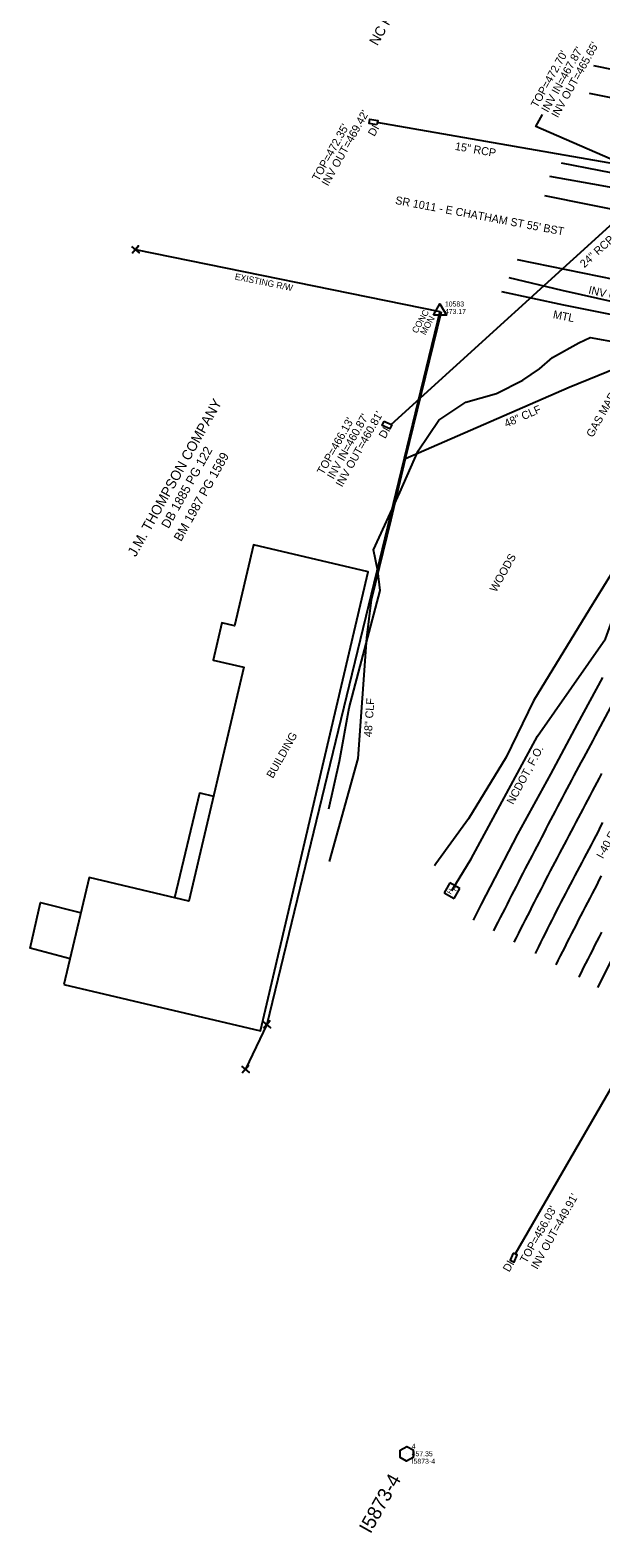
# Model space of a CAD drawing. Extents: x 2074109 to 2077820, y 741079 to 746031.
# Drawn here: x 2074467 to 2074752, y 741727 to 742479 of the extents above; entities that cross this region are included whole.
import ezdxf

# ---------------------------------------------------------------- set-up
doc = ezdxf.new("R2010")
doc.units = 0
for name, color, linetype in [('CTL Primary Horizontal and Vertical CELL', 7, 'Continuous'), ('CTL Primary Horizontal and Vertical Cogo Comment', 7, 'Continuous'), ('CTL Primary Horizontal and Vertical Cogo Elevation', 7, 'Continuous'), ('CTL Primary Horizontal and Vertical Cogo Number', 7, 'Continuous'), ('Exist Building', 7, 'Continuous'), ('Exist Building Metal Canopy', 7, 'Continuous'), ('Exist Building Text', 7, 'Continuous'), ('Exist Guardrail', 7, 'Continuous'), ('Exist Guardrail Text', 7, 'Continuous'), ('Exist Horizontal Baseline Alignment Station Label', 7, 'Continuous'), ('Exist Other Culture Fence Line', 7, 'Continuous'), ('Exist Other Culture Fence Line Text', 7, 'Continuous'), ('Exist Property Corner CELL', 7, 'Continuous'), ('Exist Property Deed Book Text', 7, 'Continuous'), ('Exist Property Owner Text', 7, 'Continuous'), ('Exist Railroads Standard Gauge', 7, 'Continuous'), ('Exist Right of Way Line', 7, 'Continuous'), ('Exist Right of Way Line Text', 7, 'Continuous'), ('Exist Right of Way Monument CELL', 7, 'Continuous'), ('Exist Right of Way Monument Cogo Elevation', 7, 'Continuous'), ('Exist Right of Way Monument Cogo Number', 7, 'Continuous'), ('Exist Right of Way Monument Text', 7, 'Continuous'), ('Exist Roads EOP', 7, 'Continuous'), ('Exist Roads EOP Text', 7, 'Continuous'), ('Exist Roads EOT', 7, 'Continuous'), ('Exist Structure Minor Drop Inlet', 7, 'Continuous'), ('Exist Structure Minor Drop Inlet Leader', 7, 'Continuous'), ('Exist Structure Minor Drop Inlet Text', 7, 'Continuous'), ('Exist Structure Minor Drop Inlet Top Elevation', 7, 'Continuous'), ('Exist Structure Minor Pipes RCP 15 Inch', 7, 'Continuous'), ('Exist Structure Minor Pipes RCP 15 Inch Invert', 7, 'Continuous'), ('Exist Structure Minor Pipes RCP 15 Inch Text', 7, 'Continuous'), ('Exist Structure Minor Pipes RCP 24 Inch', 7, 'Continuous'), ('Exist Structure Minor Pipes RCP 24 Inch Invert', 7, 'Continuous'), ('Exist Structure Minor Pipes RCP 24 Inch Text', 7, 'Continuous'), ('Exist Utilities Other Located Object Text', 7, 'Continuous'), ('Exist Utilities Telephone Hand Hole CELL', 7, 'Continuous'), ('Exist Utilities Telephone UG FO SUE LOS B', 7, 'Continuous'), ('Exist Utilities Telephone UG FO SUE LOS B Text', 7, 'Continuous'), ('Exist Vegetation Woods Line', 7, 'Continuous'), ('Exist Vegetation Woods Line Text', 7, 'Continuous')]:
    doc.layers.add(name, color=color, linetype=linetype)

msp = doc.modelspace()

# ---------------------------------------------------------------- linework, layer by layer
at = {"layer": 'CTL Primary Horizontal and Vertical CELL'}
msp.add_line((2074655.23, 741766.85), (2074655.23, 741766.85), dxfattribs=at)
msp.add_lwpolyline([(2074652, 741768.72), (2074655.25, 741770.53), (2074658.5, 741768.75), (2074658.45, 741765.02), (2074655.2, 741763.13), (2074652, 741764.95)], close=True, dxfattribs=at)
at = {"layer": 'Exist Building'}
msp.add_lwpolyline([(2074483.76, 742001.4), (2074582.12, 741978.3), (2074636, 742207.74), (2074578.54, 742221.23), (2074569.04, 742180.75), (2074562.77, 742182.22), (2074558.42, 742163.66), (2074573.75, 742160.07), (2074546.29, 742043.2), (2074496.35, 742054.94)], close=True, dxfattribs=at)
at = {"layer": 'Exist Building Metal Canopy'}
for points in [[(2074539.28, 742044.96), (2074551.74, 742097.25), (2074558.56, 742095.72)], [(2074486.89, 742014.28), (2074466.84, 742019.57), (2074472.15, 742042.42), (2074491.94, 742037.49)]]:
    msp.add_lwpolyline(points, dxfattribs=at)
at = {"layer": 'Exist Guardrail'}
for points in [[(2074732.47, 742412.34), (2074770.28, 742404.89), (2074801.8, 742398.61), (2074821.01, 742394.56), (2074832.28, 742392.35)], [(2074792.38, 742329.47), (2074733.81, 742341.07), (2074702.85, 742347.81)]]:
    msp.add_lwpolyline(points, dxfattribs=at)
at = {"layer": 'Exist Other Culture Fence Line'}
for points in [[(2074616.72, 742062.98), (2074631, 742114.49), (2074635.27, 742174.8), (2074637.58, 742193.86), (2074647.45, 742233.91), (2074654.71, 742264.53), (2074672.7, 742337.93)], [(2074654.73, 742264.52), (2074736.5, 742300.08), (2074798.38, 742325.28)]]:
    msp.add_lwpolyline(points, dxfattribs=at)
at = {"layer": 'Exist Property Corner CELL'}
for p, q in [((2074519.55, 742368.93), (2074519.55, 742368.93)), ((2074585.27, 741981.43), (2074585.27, 741981.43)), ((2074574.57, 741959.07), (2074574.57, 741959.07))]:
    msp.add_line(p, q, dxfattribs=at)
for points in [[(2074517.63, 742370.53), (2074521.47, 742367.33), (2074519.55, 742368.93), (2074521.15, 742370.85), (2074517.95, 742367.01)], [(2074583.35, 741983.03), (2074587.19, 741979.83), (2074585.27, 741981.43), (2074586.87, 741983.35), (2074583.67, 741979.51)], [(2074572.65, 741960.67), (2074576.49, 741957.47), (2074574.57, 741959.07), (2074576.17, 741960.99), (2074572.97, 741957.15)]]:
    msp.add_lwpolyline(points, dxfattribs=at)
at = {"layer": 'Exist Railroads Standard Gauge'}
for points in [[(2075238.18, 742362.14), (2075167.31, 742376.56), (2075111.68, 742387.97), (2075050.8, 742400.13), (2075002.04, 742409.86), (2074942.9, 742421.94), (2074887.18, 742433.11), (2074840, 742442.43), (2074789.1, 742452.66), (2074748.85, 742460.79)], [(2074746.57, 742447.15), (2074808.67, 742434.63), (2074863.53, 742423.83), (2074916.24, 742413), (2074972.03, 742401.94), (2075015.04, 742393.46), (2075061.38, 742384.12), (2075120.25, 742372.06), (2075177.93, 742360.24), (2075227.29, 742350.26)]]:
    msp.add_lwpolyline(points, dxfattribs=at)
at = {"layer": 'Exist Right of Way Line'}
for p, q in [((2074519.55, 742368.93), (2074671.86, 742337.97)), ((2074671.86, 742337.97), (2074585.27, 741981.43)), ((2074585.27, 741981.43), (2074574.57, 741959.07))]:
    msp.add_line(p, q, dxfattribs=at)
at = {"layer": 'Exist Right of Way Monument CELL'}
msp.add_line((2074671.86, 742337.97), (2074671.86, 742337.97), dxfattribs=at)
msp.add_lwpolyline([(2074668.62, 742336.08), (2074671.87, 742341.72), (2074675.11, 742336.08)], close=True, dxfattribs=at)
at = {"layer": 'Exist Roads EOP'}
for points in [[(2074726.62, 742405.68), (2074752.95, 742400.96), (2074783.43, 742395.24), (2074806.12, 742390.71)], [(2074706.28, 742354.97), (2074732.85, 742348.64), (2074760.42, 742342.4), (2074784.99, 742335.96), (2074794.05, 742333.6)], [(2074753.23, 742154.94), (2074740.59, 742131.58), (2074727.14, 742106.63), (2074710.67, 742076.59), (2074692.43, 742041.68), (2074688.49, 742033.72)], [(2074750.85, 741999.99), (2074758.48, 742015.22)]]:
    msp.add_lwpolyline(points, dxfattribs=at)
at = {"layer": 'Exist Roads EOT'}
for points in [[(2074724.27, 742395.91), (2074768.94, 742386.91), (2074803.38, 742380.14)], [(2074710.45, 742363.95), (2074759.61, 742353.88), (2074796.91, 742346.2)], [(2074758.35, 742142.29), (2074749.53, 742125.74), (2074748.35, 742123.54), (2074747.16, 742121.34), (2074745.98, 742119.13), (2074744.8, 742116.93), (2074743.62, 742114.73), (2074742.44, 742112.52), (2074741.26, 742110.32), (2074740.08, 742108.12), (2074738.89, 742105.92), (2074737.72, 742103.71), (2074736.56, 742101.5), (2074735.4, 742099.28), (2074734.23, 742097.07), (2074733.07, 742094.86), (2074731.91, 742092.64), (2074730.75, 742090.43), (2074729.59, 742088.22), (2074728.42, 742086.01), (2074727.26, 742083.79), (2074726.1, 742081.58), (2074724.94, 742079.36), (2074723.79, 742077.15), (2074722.64, 742074.93), (2074721.49, 742072.71), (2074720.34, 742070.49), (2074719.18, 742068.27), (2074718.03, 742066.05), (2074716.88, 742063.83), (2074715.73, 742061.62), (2074714.58, 742059.4), (2074713.43, 742057.18), (2074712.27, 742054.96), (2074711.13, 742052.74), (2074709.99, 742050.51), (2074708.86, 742048.29), (2074707.72, 742046.06), (2074706.58, 742043.83), (2074705.44, 742041.61), (2074704.3, 742039.38), (2074703.16, 742037.16), (2074702.03, 742034.93), (2074700.89, 742032.71), (2074699.75, 742030.48), (2074698.61, 742028.25)], [(2074709.02, 742022.62), (2074710.15, 742024.85), (2074711.29, 742027.07), (2074712.42, 742029.3), (2074713.55, 742031.53), (2074714.68, 742033.76), (2074715.81, 742035.99), (2074716.95, 742038.22), (2074718.08, 742040.44), (2074719.22, 742042.67), (2074720.35, 742044.9), (2074721.49, 742047.13), (2074722.63, 742049.35), (2074723.78, 742051.57), (2074724.93, 742053.79), (2074726.08, 742056.01), (2074727.23, 742058.23), (2074728.38, 742060.45), (2074729.55, 742062.66), (2074730.71, 742064.87), (2074731.88, 742067.08), (2074733.05, 742069.29), (2074734.21, 742071.5), (2074735.38, 742073.71), (2074736.54, 742075.92), (2074737.7, 742078.14), (2074738.86, 742080.35), (2074740.02, 742082.57), (2074741.18, 742084.78), (2074742.34, 742087), (2074743.5, 742089.21), (2074744.66, 742091.42), (2074745.82, 742093.64), (2074746.98, 742095.85), (2074748.14, 742098.07), (2074749.3, 742100.28), (2074750.47, 742102.49), (2074751.64, 742104.7), (2074752.82, 742106.9)], [(2074753.26, 742082.45), (2074752.12, 742080.23), (2074750.97, 742078.01), (2074749.82, 742075.79), (2074748.66, 742073.58), (2074747.49, 742071.37), (2074746.32, 742069.16), (2074745.15, 742066.95), (2074743.99, 742064.74), (2074742.82, 742062.53), (2074741.65, 742060.32), (2074740.48, 742058.1), (2074739.32, 742055.89), (2074738.15, 742053.68), (2074736.98, 742051.47), (2074735.82, 742049.26), (2074734.67, 742047.04), (2074733.52, 742044.82), (2074732.37, 742042.6), (2074731.23, 742040.37), (2074730.11, 742038.14), (2074728.99, 742035.91), (2074727.86, 742033.68), (2074726.74, 742031.44), (2074725.61, 742029.21), (2074724.49, 742026.98), (2074723.36, 742024.75), (2074722.24, 742022.51), (2074721.12, 742020.28), (2074719.99, 742018.05), (2074719.45, 742016.97)], [(2074729.95, 742011.3), (2074731.08, 742013.52), (2074732.21, 742015.75), (2074733.34, 742017.98), (2074734.47, 742020.21), (2074735.61, 742022.44), (2074736.74, 742024.67), (2074737.87, 742026.9), (2074739, 742029.13), (2074740.13, 742031.36), (2074741.26, 742033.59), (2074742.4, 742035.82), (2074743.54, 742038.04), (2074744.69, 742040.26), (2074745.84, 742042.48), (2074746.99, 742044.7), (2074748.15, 742046.91), (2074749.31, 742049.13), (2074750.47, 742051.34), (2074751.62, 742053.56), (2074752.78, 742055.77)], [(2074752.7, 742027.57), (2074751.56, 742025.35), (2074750.42, 742023.12), (2074749.28, 742020.9), (2074748.14, 742018.67), (2074747, 742016.45), (2074745.86, 742014.22), (2074744.72, 742012), (2074743.58, 742009.77), (2074742.46, 742007.54), (2074741.34, 742005.3), (2074741.28, 742005.17)]]:
    msp.add_lwpolyline(points, dxfattribs=at)
at = {"layer": 'Exist Structure Minor Drop Inlet'}
for points in [[(2074640.39, 742431.21), (2074636.49, 742431.9), (2074636.88, 742434.09), (2074640.77, 742433.41)], [(2074643.97, 742283.06), (2074647.74, 742281.33), (2074646.8, 742279.29), (2074643.03, 742281.01)], [(2074708.55, 741867.18), (2074706.99, 741863.62), (2074709.03, 741862.73), (2074710.58, 741866.29)]]:
    msp.add_lwpolyline(points, close=True, dxfattribs=at)
at = {"layer": 'Exist Structure Minor Drop Inlet Leader'}
msp.add_lwpolyline([(2074764.64, 742411.01), (2074719.79, 742430.41), (2074723.15, 742436.4)], dxfattribs=at)
at = {"layer": 'Exist Structure Minor Pipes RCP 15 Inch'}
msp.add_line((2074763.68, 742410.89), (2074640.4, 742432.41), dxfattribs=at)
at = {"layer": 'Exist Structure Minor Pipes RCP 24 Inch'}
for p, q in [((2074788.73, 742409.84), (2074647.3, 742281.28)), ((2074709.57, 741866.73), (2074933.64, 742254.78))]:
    msp.add_line(p, q, dxfattribs=at)
at = {"layer": 'Exist Utilities Telephone Hand Hole CELL'}
for p, q in [((2074676.79, 742052.35), (2074674, 742047.35)), ((2074681.79, 742049.55), (2074676.79, 742052.35)), ((2074677.89, 742048.45), (2074677.89, 742048.45)), ((2074678.99, 742044.55), (2074681.79, 742049.55)), ((2074674, 742047.35), (2074678.99, 742044.55))]:
    msp.add_line(p, q, dxfattribs=at)
at = {"layer": 'Exist Utilities Telephone UG FO SUE LOS B'}
msp.add_lwpolyline([(2074677.89, 742048.45), (2074687.56, 742064.31), (2074720.62, 742125.71), (2074754.72, 742174.31), (2074761.25, 742192.2), (2074789.79, 742226.39), (2074932.06, 742469.18), (2074970.24, 742541.68)], dxfattribs=at)
at = {"layer": 'Exist Vegetation Woods Line'}
for points in [[(2074616.33, 742089.24), (2074621.56, 742113.21), (2074626.41, 742139.82), (2074642.01, 742198.4), (2074640.84, 742208.23), (2074638.63, 742218.88), (2074651.77, 742247.54), (2074661.06, 742268.3), (2074671.35, 742283.64), (2074684.81, 742292.62), (2074700.24, 742296.99), (2074713.31, 742303.56), (2074721.65, 742309.26), (2074728.16, 742315.01), (2074741.38, 742322.36), (2074747.07, 742324.96), (2074761.88, 742322.25)], [(2074764.21, 742217.4), (2074746.74, 742189.19), (2074718.61, 742143.37), (2074704.97, 742115.1), (2074686.23, 742084.28), (2074669.79, 742061.88), (2074669.13, 742060.74)]]:
    msp.add_lwpolyline(points, dxfattribs=at)

# ---------------------------------------------------------------- texts
at = {"layer": 'CTL Primary Horizontal and Vertical Cogo Comment'}
msp.add_text('I5873-4', height=2.5, dxfattribs=at).set_placement((2074657.73, 741761.85))
at = {"layer": 'CTL Primary Horizontal and Vertical Cogo Elevation'}
msp.add_text('457.35', height=2.5, dxfattribs=at).set_placement((2074657.73, 741765.6))
at = {"layer": 'CTL Primary Horizontal and Vertical Cogo Number'}
msp.add_text('4', height=2.5, dxfattribs=at).set_placement((2074657.73, 741769.35))
at = {"layer": 'Exist Building Text'}
msp.add_text('BUILDING', height=4, rotation=60.58124, dxfattribs=at).set_placement((2074588.32, 742104.23))
at = {"layer": 'Exist Guardrail Text'}
msp.add_text('MTL', height=4, rotation=348.79725, dxfattribs=at).set_placement((2074728.22, 742334.68))
at = {"layer": 'Exist Horizontal Baseline Alignment Station Label'}
msp.add_text('I5873-4', height=7, rotation=60.74201, dxfattribs=at).set_placement((2074637.13, 741726.52))
at = {"layer": 'Exist Other Culture Fence Line Text'}
for rotation, p in [(23.49946, (2074705.1, 742279.88)), (85.94504, (2074637.76, 742125.07))]:
    msp.add_text('48" CLF', height=4, rotation=rotation, dxfattribs=at).set_placement(p)
at = {"layer": 'Exist Property Deed Book Text'}
for s, p in [('DB 1885 PG 122', (2074536.12, 742229.11)), ('BM 1987 PG 1589', (2074542.39, 742222.65))]:
    msp.add_text(s, height=4.5, rotation=60.82393, dxfattribs=at).set_placement(p)
at = {"layer": 'Exist Property Owner Text'}
for s, p in [('NC RAILROAD COMPANY', (2074640.6, 742470.51)), ('J.M. THOMPSON COMPANY', (2074519.7, 742214.96))]:
    msp.add_text(s, height=5, rotation=60.82393, dxfattribs=at).set_placement(p)
at = {"layer": 'Exist Right of Way Line Text'}
msp.add_text('EXISTING R/W', height=3.2, rotation=348.50861, dxfattribs=at).set_placement((2074569.07, 742353.97))
at = {"layer": 'Exist Right of Way Monument Cogo Elevation'}
msp.add_text('473.17', height=2.5, dxfattribs=at).set_placement((2074674.36, 742336.72))
at = {"layer": 'Exist Right of Way Monument Cogo Number'}
msp.add_text('10583', height=2.5, dxfattribs=at).set_placement((2074674.36, 742340.47))
at = {"layer": 'Exist Right of Way Monument Text'}
for s, p in [('CONC', (2074660.41, 742326.74)), ('MON', (2074664.54, 742325.93))]:
    msp.add_text(s, height=3.2, rotation=60.74201, dxfattribs=at).set_placement(p)
at = {"layer": 'Exist Roads EOP Text'}
for s, rotation, p in [("SR 1011 - E CHATHAM ST 55' BST", 349.37948, (2074649.31, 742391.77)), ("I-40 EB 72' BST", 61.61658, (2074753.43, 742064.04))]:
    msp.add_text(s, height=4, rotation=rotation, dxfattribs=at).set_placement(p)
at = {"layer": 'Exist Structure Minor Drop Inlet Text'}
for p in [(2074639.09, 742425.16), (2074644.5, 742274.06), (2074706.57, 741857.39)]:
    msp.add_text('DI', height=4, rotation=60.74111, dxfattribs=at).set_placement(p)
at = {"layer": 'Exist Structure Minor Drop Inlet Top Elevation'}
for s, rotation, p in [("TOP=472.70'", 60.74111, (2074720.58, 742439.47)), ("TOP=472.35'", 60.74111, (2074611.14, 742402.84)), ("TOP=466.13'", 60.74111, (2074613.58, 742256.01)), ("TOP=456.03'", 60.74201, (2074715.11, 741861.84))]:
    msp.add_text(s, height=4, rotation=rotation, dxfattribs=at).set_placement(p)
at = {"layer": 'Exist Structure Minor Pipes RCP 15 Inch Invert'}
for s, rotation, p in [("INV IN=467.87'", 60.74111, (2074725.88, 742437.18)), ("INV OUT=465.65'", 60.74111, (2074730.83, 742434.48)), ("INV OUT=469.42'", 60.74111, (2074615.88, 742400.36)), ("INV OUT=473.00'", 346.39432, (2074745.91, 742347.01))]:
    msp.add_text(s, height=4, rotation=rotation, dxfattribs=at).set_placement(p)
at = {"layer": 'Exist Structure Minor Pipes RCP 15 Inch Text'}
msp.add_text('15" RCP', height=4, rotation=350.09872, dxfattribs=at).set_placement((2074679.21, 742418.79))
at = {"layer": 'Exist Structure Minor Pipes RCP 24 Inch Invert'}
for s, rotation, p in [("INV OUT=460.81'", 60.74111, (2074622.96, 742249.85)), ("INV IN=460.87'", 60.74111, (2074618.65, 742253.76)), ("INV OUT=449.91'", 60.74201, (2074720.59, 741858.71))]:
    msp.add_text(s, height=4, rotation=rotation, dxfattribs=at).set_placement(p)
at = {"layer": 'Exist Structure Minor Pipes RCP 24 Inch Text'}
msp.add_text('24" RCP', height=4, rotation=42.26958, dxfattribs=at).set_placement((2074744.14, 742359.58))
at = {"layer": 'Exist Utilities Other Located Object Text'}
msp.add_text('GAS MARKER', height=4, rotation=60.74201, dxfattribs=at).set_placement((2074748.31, 742274.65))
at = {"layer": 'Exist Utilities Telephone Hand Hole CELL'}
for p in [(2074677.39, 742046.34), (2074679.93, 742047.87)]:
    msp.add_text('H', height=2.5, rotation=60.74111, dxfattribs=at).set_placement(p)
at = {"layer": 'Exist Utilities Telephone UG FO SUE LOS B Text'}
msp.add_text('NCDOT, F.O.', height=4, rotation=61.69668, dxfattribs=at).set_placement((2074708.52, 742091.14))
at = {"layer": 'Exist Vegetation Woods Line Text'}
msp.add_text('WOODS', height=4, rotation=60.74201, dxfattribs=at).set_placement((2074699.99, 742197.31))

doc.saveas('drawing.dxf')
